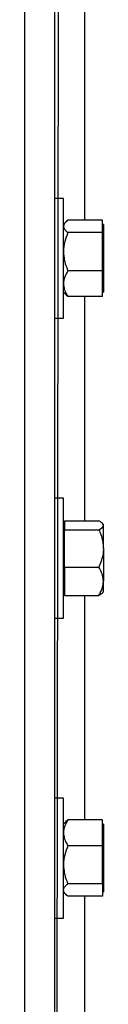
# Model space of a CAD drawing. Header units: inches. Extents: x 170 to 284, y 215 to 248.
# Tile 742 of 1056: x 231.4014 to 231.4463, y 221.5559 to 222.1181. Entities that reach past the tile are written whole.
import ezdxf

# ---------------------------------------------------------------- set-up
doc = ezdxf.new("R2010")
doc.units = ezdxf.units.IN
doc.header["$LTSCALE"] = 0.25
doc.header["$MEASUREMENT"] = 0
doc.layers.add('RH TOP OF HOOD', color=7, linetype='Continuous')

msp = doc.modelspace()

# ---------------------------------------------------------------- linework, layer by layer
at = {"layer": 'RH TOP OF HOOD'}
for p, q in [((231.4185, 220.1328), (231.42309, 224.39343)), ((231.4185, 224.34876), (231.4185, 220.1328)), ((231.40138, 224.34448), (231.40138, 220.1328)), ((231.43562, 222.13249), (231.43562, 222.00364)), ((231.42357, 222.01607), (231.4185, 222.01607)), ((231.42357, 221.98183), (231.42357, 222.01607)), ((231.42449, 222.00216), (231.42357, 222.00109)), ((231.44579, 222.00364), (231.42614, 222.00364)), ((231.44579, 222.00008), (231.44579, 222.00364)), ((231.44579, 221.99652), (231.42614, 221.99652)), ((231.44634, 222.00109), (231.44579, 222.00109)), ((231.44579, 221.99652), (231.44579, 222.00008)), ((231.44579, 221.98562), (231.44579, 221.99652)), ((231.44634, 222.00109), (231.44634, 221.96257)), ((231.44579, 221.97471), (231.44579, 221.98562)), ((231.42357, 221.94759), (231.42357, 221.98183)), ((231.44579, 221.97471), (231.42614, 221.97471)), ((231.44579, 221.96737), (231.44579, 221.97471)), ((231.42357, 221.96257), (231.42449, 221.9615)), ((231.44579, 221.96002), (231.44579, 221.96737)), ((231.44579, 221.96257), (231.44634, 221.96257)), ((231.44579, 221.96002), (231.42614, 221.96002)), ((231.43562, 221.96002), (231.43562, 221.83192)), ((231.4185, 221.94759), (231.42357, 221.94759)), ((231.42357, 221.84487), (231.4185, 221.84487)), ((231.42357, 221.81062), (231.42357, 221.84487)), ((231.42412, 221.82988), (231.42357, 221.82988)), ((231.42412, 221.83192), (231.42412, 221.82937)), ((231.42412, 221.83192), (231.44377, 221.83192)), ((231.42412, 221.82937), (231.42412, 221.82683)), ((231.44634, 221.82988), (231.44588, 221.83042)), ((231.44634, 221.82937), (231.44634, 221.82988)), ((231.44634, 221.81618), (231.44634, 221.82937)), ((231.42412, 221.81618), (231.42412, 221.82683)), ((231.42412, 221.82683), (231.44377, 221.82683)), ((231.42412, 221.80554), (231.42412, 221.81618)), ((231.44634, 221.81618), (231.44634, 221.79743)), ((231.42357, 221.77638), (231.42357, 221.81062)), ((231.42412, 221.80554), (231.42412, 221.79743)), ((231.42412, 221.80554), (231.44377, 221.80554)), ((231.42412, 221.79743), (231.42412, 221.78933)), ((231.44634, 221.79136), (231.44634, 221.79743)), ((231.42357, 221.79136), (231.42412, 221.79136)), ((231.42412, 221.78933), (231.44377, 221.78933)), ((231.43562, 221.78933), (231.43562, 221.6612)), ((231.44588, 221.79083), (231.44634, 221.79136)), ((231.4185, 221.77638), (231.42357, 221.77638)), ((231.42357, 221.67366), (231.4185, 221.67366)), ((231.42357, 221.63942), (231.42357, 221.67366)), ((231.42446, 221.65972), (231.42357, 221.65868)), ((231.44579, 221.6612), (231.42614, 221.6612)), ((231.44579, 221.65382), (231.44579, 221.6612)), ((231.44634, 221.65868), (231.44579, 221.65868)), ((231.44579, 221.64644), (231.44579, 221.65382)), ((231.44634, 221.65868), (231.44634, 221.62114)), ((231.44579, 221.64644), (231.42614, 221.64644)), ((231.44579, 221.63555), (231.44579, 221.64644)), ((231.42357, 221.60518), (231.42357, 221.63942)), ((231.44579, 221.62465), (231.44579, 221.63555)), ((231.42357, 221.62016), (231.42446, 221.61912)), ((231.44579, 221.62465), (231.42614, 221.62465)), ((231.44579, 221.62465), (231.44579, 221.62114)), ((231.44579, 221.62114), (231.44579, 221.61763)), ((231.44579, 221.62016), (231.44634, 221.62016)), ((231.44634, 221.62114), (231.44634, 221.62016)), ((231.44579, 221.61763), (231.42614, 221.61763)), ((231.43562, 221.61763), (231.43562, 221.48977)), ((231.4185, 221.60518), (231.42357, 221.60518))]:
    msp.add_line(p, q, dxfattribs=at)
for points, knots in [([(231.42614, 222.00364), (231.42576, 222.00334), (231.42485, 222.00262), (231.42381, 222.00143), (231.42365, 222.00053), (231.42357, 222.00008)], [0, 0, 0, 0, 0.26546, 0.628076, 1, 1, 1, 1]), ([(231.42357, 222.00008), (231.42357, 222), (231.42359, 221.99946), (231.42401, 221.99847), (231.42504, 221.99737), (231.42587, 221.99673), (231.42614, 221.99652)], [0, 0, 0, 0, 0.066532, 0.435283, 0.814551, 1, 1, 1, 1]), ([(231.42614, 221.99652), (231.42546, 221.99482), (231.42409, 221.99137), (231.42357, 221.9876), (231.42357, 221.98567), (231.42357, 221.98562)], [0, 0, 0, 0, 0.484341, 0.986328, 1, 1, 1, 1]), ([(231.42357, 221.98562), (231.42367, 221.98409), (231.42387, 221.98098), (231.42502, 221.97737), (231.42588, 221.97531), (231.42614, 221.97471)], [0, 0, 0, 0, 0.406291, 0.827266, 1, 1, 1, 1]), ([(231.42614, 221.97471), (231.42546, 221.97357), (231.42409, 221.97125), (231.42357, 221.96871), (231.42357, 221.9674), (231.42357, 221.96737)], [0, 0, 0, 0, 0.484341, 0.986328, 1, 1, 1, 1]), ([(231.42357, 221.96737), (231.42367, 221.96634), (231.42387, 221.96425), (231.42502, 221.96181), (231.42588, 221.96043), (231.42614, 221.96002)], [0, 0, 0, 0, 0.406291, 0.827266, 1, 1, 1, 1]), ([(231.42455, 221.96152), (231.42479, 221.96123), (231.42521, 221.96072), (231.42586, 221.96023), (231.42614, 221.96002)], [0, 0, 0, 0, 0.569228, 1, 1, 1, 1]), ([(231.44634, 221.82937), (231.44624, 221.82973), (231.44604, 221.83046), (231.44489, 221.8313), (231.44402, 221.83178), (231.44377, 221.83192)], [0, 0, 0, 0, 0.406291, 0.827266, 1, 1, 1, 1]), ([(231.44377, 221.82683), (231.44445, 221.82723), (231.44582, 221.82803), (231.44633, 221.82891), (231.44634, 221.82936), (231.44634, 221.82937)], [0, 0, 0, 0, 0.484341, 0.986328, 1, 1, 1, 1]), ([(231.44377, 221.82683), (231.44415, 221.82593), (231.44506, 221.8238), (231.4461, 221.82024), (231.44626, 221.81755), (231.44634, 221.81618)], [0, 0, 0, 0, 0.26546, 0.628076, 1, 1, 1, 1]), ([(231.44634, 221.81618), (231.44634, 221.81594), (231.44632, 221.81434), (231.4459, 221.81137), (231.44487, 221.80808), (231.44404, 221.80616), (231.44377, 221.80554)], [0, 0, 0, 0, 0.066532, 0.435283, 0.814551, 1, 1, 1, 1]), ([(231.44634, 221.79743), (231.44624, 221.79857), (231.44604, 221.80088), (231.44489, 221.80356), (231.44402, 221.80509), (231.44377, 221.80554)], [0, 0, 0, 0, 0.406291, 0.827266, 1, 1, 1, 1]), ([(231.44377, 221.78933), (231.44445, 221.79059), (231.44582, 221.79316), (231.44633, 221.79596), (231.44634, 221.79739), (231.44634, 221.79743)], [0, 0, 0, 0, 0.484341, 0.986328, 1, 1, 1, 1]), ([(231.44588, 221.79084), (231.44587, 221.79083), (231.44571, 221.79045), (231.44487, 221.78995), (231.44402, 221.78947), (231.44377, 221.78933)], [0, 0, 0, 0, 0.016294, 0.713801, 1, 1, 1, 1]), ([(231.42614, 221.6612), (231.42546, 221.66006), (231.42409, 221.65772), (231.42357, 221.65517), (231.42357, 221.65386), (231.42357, 221.65382)], [0, 0, 0, 0, 0.484341, 0.986328, 1, 1, 1, 1]), ([(231.42452, 221.6597), (231.42477, 221.66), (231.4252, 221.66051), (231.42586, 221.661), (231.42614, 221.6612)], [0, 0, 0, 0, 0.577582, 1, 1, 1, 1]), ([(231.42357, 221.65382), (231.42367, 221.65279), (231.42387, 221.65069), (231.42502, 221.64824), (231.42588, 221.64685), (231.42614, 221.64644)], [0, 0, 0, 0, 0.406291, 0.827266, 1, 1, 1, 1]), ([(231.42614, 221.64644), (231.42546, 221.64475), (231.42409, 221.6413), (231.42357, 221.63753), (231.42357, 221.6356), (231.42357, 221.63555)], [0, 0, 0, 0, 0.484341, 0.986328, 1, 1, 1, 1]), ([(231.42357, 221.63555), (231.42367, 221.63402), (231.42387, 221.63092), (231.42502, 221.62731), (231.42588, 221.62525), (231.42614, 221.62465)], [0, 0, 0, 0, 0.406291, 0.827266, 1, 1, 1, 1]), ([(231.42357, 221.62114), (231.42357, 221.62122), (231.42359, 221.62175), (231.42401, 221.62273), (231.42504, 221.62382), (231.42587, 221.62445), (231.42614, 221.62465)], [0, 0, 0, 0, 0.066532, 0.435283, 0.814551, 1, 1, 1, 1]), ([(231.42614, 221.61763), (231.42576, 221.61793), (231.42485, 221.61863), (231.42381, 221.6198), (231.42365, 221.62069), (231.42357, 221.62114)], [0, 0, 0, 0, 0.26546, 0.628076, 1, 1, 1, 1])]:
    msp.add_open_spline(points, degree=3, knots=knots, dxfattribs=at)

doc.saveas('drawing.dxf')
